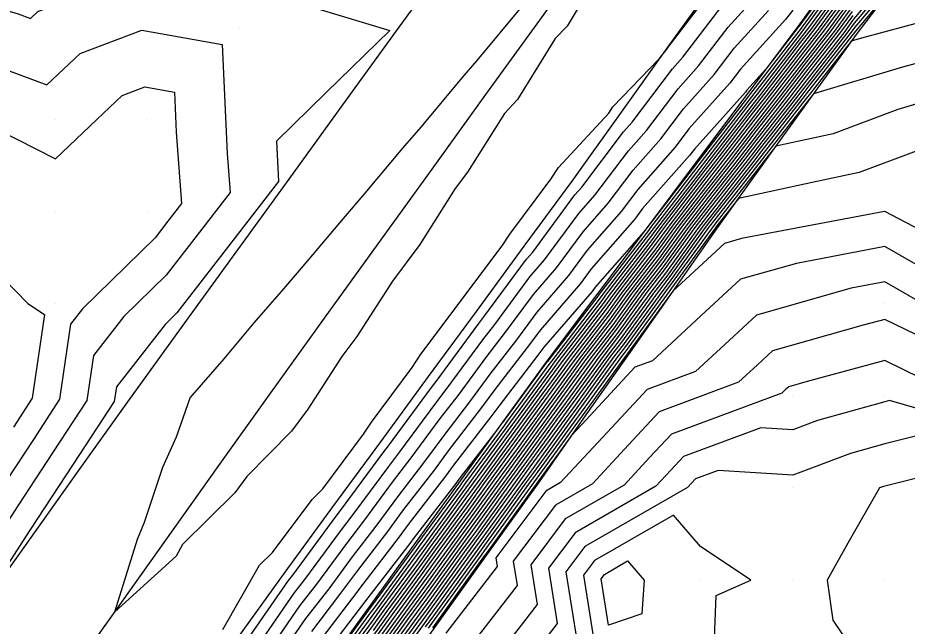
# Model space of a CAD drawing. Extents: x 2188792 to 2191981, y 386090 to 389710.
# Drawn here: x 2189405.9 to 2189502.4, y 386615.1 to 386681.1 of the extents above; entities that cross this region are included whole.
import ezdxf

# ---------------------------------------------------------------- set-up
doc = ezdxf.new("R2010")
doc.units = 0
for name, color, linetype in [('DTM Contours Major', 7, 'Continuous'), ('DTM Contours Minor', 7, 'Continuous'), ('Exist DTM QL2 LIDAR Elevation Point', 7, 'Continuous'), ('PH Exist DTM Breakline', 7, 'Continuous')]:
    doc.layers.add(name, color=color, linetype=linetype)

msp = doc.modelspace()

# ---------------------------------------------------------------- linework, layer by layer
at = {"layer": 'DTM Contours Major'}
for points in [[(2189495.572, 386686.865), (2189490.667, 386680.136), (2189490.593, 386680.041), (2189487.074, 386675.483), (2189485.019, 386673.215), (2189484.869, 386673.018), (2189479.331, 386666.829), (2189478.792, 386666.118), (2189473.707, 386660.368), (2189472.817, 386659.191), (2189468.137, 386653.843), (2189466.96, 386652.248), (2189462.619, 386647.234), (2189461.186, 386645.291), (2189457.675, 386640.745), (2189456.138, 386638.662), (2189452.717, 386634.226), (2189451.082, 386632.011), (2189447.746, 386627.68), (2189446.018, 386625.338), (2189442.764, 386621.108), (2189440.947, 386618.645), (2189437.771, 386614.512)], [(2189400.562, 386683.115), (2189405.942, 386681.494), (2189407.292, 386680.995), (2189408.104, 386681.763), (2189419.046, 386685.869), (2189421.788, 386685.378), (2189427.721, 386684.773), (2189430.436, 386684.497), (2189446.277, 386679.684), (2189439.381, 386672.957), (2189433.986, 386667.694), (2189434.155, 386664.049), (2189434.209, 386663.312), (2189428.529, 386655.971), (2189423.185, 386649.064), (2189421.89, 386647.797), (2189416.61, 386641.054), (2189416.378, 386639.463), (2189411.917, 386632.639), (2189407.238, 386625.479), (2189402.323, 386617.96)], [(2189501.512, 386686.235), (2189496.669, 386680.486), (2189495.882, 386679.406), (2189491.588, 386673.944), (2189490.401, 386672.407), (2189486.385, 386667.293), (2189484.905, 386665.374), (2189481.146, 386660.582), (2189479.394, 386658.311), (2189476.06, 386653.715), (2189474.189, 386651.292), (2189470.949, 386646.831), (2189468.958, 386644.257), (2189465.812, 386639.932), (2189464.001, 386637.465), (2189460.938, 386633.255), (2189459.049, 386630.683), (2189455.541, 386625.832), (2189453.623, 386623.221), (2189450.158, 386618.43), (2189448.211, 386615.779), (2189444.788, 386611.047)], [(2189428.17, 386614.7), (2189432.15, 386621.677), (2189433.544, 386623.061), (2189437.85, 386628.797), (2189439.003, 386629.977), (2189443.436, 386635.895), (2189444.292, 386637.221), (2189448.719, 386643.124), (2189449.583, 386644.468), (2189454.004, 386650.356), (2189458.488, 386656.328), (2189459.288, 386657.59), (2189463.768, 386663.55), (2189464.572, 386664.827), (2189470.064, 386670.732), (2189470.481, 386671.41), (2189475.523, 386676.603), (2189476.37, 386677.72), (2189476.395, 386677.747), (2189481.627, 386684.613)], [(2189495.938, 386684.739), (2189492.405, 386679.893), (2189490.924, 386678.009), (2189486.845, 386672.724), (2189485.533, 386671.053), (2189481.275, 386665.536), (2189480.119, 386664.063), (2189475.696, 386658.33), (2189474.739, 386657.01), (2189470.194, 386651.126), (2189469.334, 386649.942), (2189464.668, 386643.908), (2189463.905, 386642.859), (2189459.795, 386637.261), (2189459.083, 386636.284), (2189454.925, 386630.621), (2189454.148, 386629.546), (2189449.957, 386623.841), (2189449.228, 386622.832), (2189445.006, 386617.085), (2189444.324, 386616.142), (2189440.07, 386610.352)], [(2189496.303, 386682.613), (2189494.144, 386679.649), (2189491.256, 386675.976), (2189488.623, 386672.566), (2189485.959, 386669.173), (2189483.09, 386665.455), (2189480.633, 386662.322), (2189477.545, 386658.321), (2189475.4, 386655.362), (2189472.192, 386651.209), (2189470.142, 386648.387), (2189466.813, 386644.082), (2189464.859, 386641.396), (2189461.898, 386637.363), (2189460.011, 386634.769), (2189456.987, 386630.652), (2189454.845, 386627.689), (2189451.79, 386623.531), (2189449.693, 386620.631), (2189446.608, 386616.432), (2189444.556, 386613.594)], [(2189506.388, 386672.604), (2189501.409, 386671.115), (2189494.389, 386668.486), (2189488.183, 386667.159), (2189486.812, 386665.412), (2189486.72, 386665.294), (2189481.66, 386658.842), (2189481.243, 386658.302), (2189476.721, 386652.067), (2189476.186, 386651.375), (2189471.756, 386645.276), (2189471.103, 386644.432), (2189466.766, 386638.469), (2189466.104, 386637.567), (2189461.865, 386631.74), (2189461.111, 386630.714), (2189456.238, 386623.975), (2189455.456, 386622.911), (2189450.624, 386616.229), (2189449.813, 386615.126), (2189445.021, 386608.5)], [(2189503.374, 386646.698), (2189500.007, 386648.35), (2189497.657, 386647.715), (2189487.82, 386644.935), (2189486.168, 386643.408), (2189484.135, 386641.529), (2189475.517, 386638.321), (2189472.178, 386634.728), (2189468.26, 386630.513), (2189464.26, 386628.21), (2189459.685, 386622.109), (2189460.1, 386619.481), (2189455.518, 386613.559)], [(2189470.004, 386615.173), (2189469.208, 386620.221), (2189469.561, 386620.691), (2189472.087, 386622.145), (2189473.882, 386620.063), (2189473.641, 386616.426), (2189470.004, 386615.173)]]:
    msp.add_lwpolyline(points, dxfattribs=at)
at = {"layer": 'DTM Contours Minor'}
for points in [[(2189469.687, 386687.089), (2189465.529, 386680.161), (2189464.231, 386678.824), (2189460.155, 386672.216), (2189458.738, 386670.693), (2189454.725, 386664.318), (2189453.387, 386662.537), (2189449.545, 386656.481), (2189448.042, 386654.478), (2189446.56, 386652.504), (2189442.703, 386646.502), (2189441.073, 386644.328), (2189437.37, 386638.597), (2189435.606, 386636.241), (2189430.779, 386631.3), (2189429.465, 386629.55), (2189423.799, 386623.926), (2189423.091, 386622.684), (2189416.46, 386616.641), (2189418.896, 386624.526), (2189419.676, 386626.339), (2189421.656, 386632.309), (2189423.14, 386635.623), (2189424.622, 386639.836), (2189428.295, 386644.075), (2189431.579, 386647.976), (2189434.777, 386651.675), (2189437.549, 386654.88), (2189441.247, 386659.289), (2189443.62, 386662.04), (2189447.704, 386666.917), (2189449.688, 386669.221), (2189454.149, 386674.558), (2189455.752, 386676.422), (2189460.584, 386682.212)], [(2189495.645, 386686.44), (2189491.015, 386680.087), (2189490.659, 386679.635), (2189485.422, 386672.851), (2189485.192, 386672.558), (2189479.823, 386665.601), (2189479.708, 386665.455), (2189474.217, 386658.337), (2189474.21, 386658.328), (2189473.852, 386657.864), (2189468.58, 386651.839), (2189468.252, 386651.396), (2189462.995, 386645.322), (2189462.358, 386644.46), (2189458.104, 386638.951), (2189457.345, 386637.922), (2189453.197, 386632.544), (2189452.321, 386631.357), (2189448.275, 386626.105), (2189447.288, 386624.767), (2189443.339, 386619.635), (2189442.246, 386618.153), (2189438.39, 386613.136)], [(2189495.718, 386686.015), (2189491.363, 386680.039), (2189490.726, 386679.228), (2189485.778, 386672.819), (2189485.277, 386672.182), (2189480.186, 386665.584), (2189479.811, 386665.107), (2189474.587, 386658.335), (2189474.342, 386657.999), (2189468.996, 386651.077), (2189468.85, 386650.875), (2189463.381, 386643.803), (2189463.333, 386643.737), (2189458.533, 386637.2), (2189458.527, 386637.192), (2189457.889, 386636.324), (2189453.677, 386630.862), (2189453.56, 386630.704), (2189448.804, 386624.53), (2189448.558, 386624.196), (2189443.914, 386618.162), (2189443.545, 386617.661), (2189439.01, 386611.76)], [(2189495.792, 386685.589), (2189491.71, 386679.99), (2189490.792, 386678.822), (2189486.134, 386672.788), (2189485.362, 386671.806), (2189480.549, 386665.568), (2189479.914, 386664.759), (2189474.956, 386658.333), (2189474.475, 386657.669), (2189469.395, 386651.093), (2189469.011, 386650.564), (2189463.81, 386643.838), (2189463.524, 386643.444), (2189458.953, 386637.22), (2189458.713, 386636.889), (2189454.1, 386630.608), (2189453.869, 386630.289), (2189449.224, 386623.965), (2189449.042, 386623.713), (2189444.365, 386617.346), (2189444.231, 386617.16), (2189439.522, 386610.751)], [(2189501.126, 386686.289), (2189496.596, 386680.911), (2189495.534, 386679.454), (2189491.521, 386674.35), (2189490.046, 386672.439), (2189486.3, 386667.669), (2189484.542, 386665.391), (2189481.043, 386660.93), (2189479.024, 386658.313), (2189475.928, 386654.044), (2189473.789, 386651.276), (2189470.787, 386647.143), (2189468.529, 386644.222), (2189465.622, 386640.225), (2189463.58, 386637.445), (2189460.752, 386633.558), (2189458.637, 386630.676), (2189455.402, 386626.204), (2189453.257, 386623.283), (2189450.065, 386618.87), (2189447.89, 386615.909), (2189444.742, 386611.556)], [(2189501.898, 386686.181), (2189496.742, 386680.061), (2189496.229, 386679.357), (2189491.654, 386673.537), (2189490.757, 386672.376), (2189486.471, 386666.917), (2189485.268, 386665.358), (2189481.249, 386660.234), (2189479.764, 386658.31), (2189476.192, 386653.385), (2189474.588, 386651.309), (2189471.11, 386646.52), (2189469.387, 386644.292), (2189466.003, 386639.639), (2189464.421, 386637.485), (2189461.123, 386632.952), (2189459.461, 386630.689), (2189455.681, 386625.461), (2189453.99, 386623.159), (2189450.251, 386617.989), (2189448.531, 386615.648), (2189444.835, 386610.537)], [(2189495.865, 386685.164), (2189492.058, 386679.941), (2189490.858, 386678.415), (2189486.489, 386672.756), (2189485.448, 386671.429), (2189480.912, 386665.552), (2189480.016, 386664.411), (2189475.326, 386658.332), (2189474.607, 386657.34), (2189469.795, 386651.11), (2189469.173, 386650.253), (2189464.239, 386643.873), (2189463.714, 386643.152), (2189459.374, 386637.241), (2189458.898, 386636.586), (2189454.512, 386630.614), (2189454.008, 386629.918), (2189449.591, 386623.903), (2189449.135, 386623.272), (2189444.685, 386617.215), (2189444.277, 386616.651), (2189439.796, 386610.552)], [(2189496.011, 386684.314), (2189492.753, 386679.844), (2189490.991, 386677.602), (2189487.201, 386672.693), (2189485.618, 386670.677), (2189481.638, 386665.52), (2189480.222, 386663.715), (2189476.066, 386658.328), (2189474.871, 386656.681), (2189470.594, 386651.143), (2189469.496, 386649.631), (2189465.097, 386643.943), (2189464.096, 386642.566), (2189460.215, 386637.281), (2189459.269, 386635.981), (2189455.337, 386630.627), (2189454.287, 386629.175), (2189450.324, 386623.779), (2189449.321, 386622.392), (2189445.326, 386616.954), (2189444.37, 386615.632), (2189440.344, 386610.153)], [(2189496.084, 386683.888), (2189493.101, 386679.795), (2189491.057, 386677.196), (2189487.556, 386672.661), (2189485.703, 386670.301), (2189482.001, 386665.504), (2189480.324, 386663.367), (2189476.436, 386658.326), (2189475.003, 386656.351), (2189470.993, 386651.16), (2189469.657, 386649.32), (2189465.526, 386643.978), (2189464.287, 386642.274), (2189460.636, 386637.302), (2189459.454, 386635.678), (2189455.75, 386630.633), (2189454.426, 386628.803), (2189450.691, 386623.717), (2189449.414, 386621.952), (2189445.647, 386616.824), (2189444.417, 386615.123), (2189440.618, 386609.953)], [(2189500.479, 386683.985), (2189496.815, 386679.636), (2189496.577, 386679.308), (2189491.72, 386673.131), (2189491.113, 386672.344), (2189486.556, 386666.54), (2189485.631, 386665.342), (2189481.352, 386659.886), (2189480.134, 386658.308), (2189476.325, 386653.056), (2189474.988, 386651.325), (2189471.272, 386646.209), (2189469.816, 386644.327), (2189466.194, 386639.347), (2189464.842, 386637.506), (2189461.309, 386632.649), (2189459.874, 386630.695), (2189455.82, 386625.09), (2189454.356, 386623.097), (2189450.344, 386617.549), (2189448.852, 386615.517), (2189444.881, 386610.028)], [(2189431.664, 386612.523), (2189435.912, 386618.64), (2189437.05, 386620.12), (2189441.038, 386625.528), (2189442.209, 386627.05), (2189446.16, 386632.405), (2189447.366, 386633.971), (2189451.276, 386639.272), (2189452.519, 386640.883), (2189456.387, 386646.126), (2189457.669, 386647.786), (2189461.493, 386652.968), (2189463.085, 386654.807), (2189466.809, 386659.852), (2189468.532, 386661.822), (2189472.165, 386666.628), (2189474.127, 386668.847), (2189477.555, 386673.364), (2189479.784, 386675.856), (2189482.983, 386680.054), (2189485.513, 386682.846)], [(2189496.157, 386683.463), (2189493.448, 386679.747), (2189491.123, 386676.789), (2189487.912, 386672.629), (2189485.789, 386669.925), (2189482.364, 386665.487), (2189480.427, 386663.019), (2189476.805, 386658.324), (2189475.135, 386656.022), (2189471.393, 386651.176), (2189469.819, 386649.009), (2189465.955, 386644.013), (2189464.477, 386641.981), (2189461.056, 386637.322), (2189459.64, 386635.375), (2189456.162, 386630.639), (2189454.566, 386628.432), (2189451.057, 386623.655), (2189449.507, 386621.511), (2189445.967, 386616.693), (2189444.463, 386614.613)], [(2189496.23, 386683.038), (2189493.796, 386679.698), (2189491.19, 386676.383), (2189488.267, 386672.598), (2189485.874, 386669.549), (2189482.727, 386665.471), (2189480.53, 386662.671), (2189477.175, 386658.322), (2189475.267, 386655.692), (2189471.792, 386651.193), (2189469.98, 386648.698), (2189466.384, 386644.047), (2189464.668, 386641.688), (2189461.477, 386637.343), (2189459.825, 386635.072), (2189456.574, 386630.645), (2189454.705, 386628.061), (2189451.424, 386623.593), (2189449.6, 386621.071), (2189446.288, 386616.562), (2189444.51, 386614.104)], [(2189430.298, 386612.824), (2189435.293, 386620.016), (2189435.75, 386620.612), (2189440.463, 386627.001), (2189440.94, 386627.621), (2189445.631, 386633.98), (2189446.127, 386634.625), (2189450.796, 386640.954), (2189451.313, 386641.624), (2189455.958, 386647.92), (2189456.497, 386648.617), (2189461.117, 386654.88), (2189461.793, 386655.66), (2189466.366, 386661.856), (2189467.104, 386662.7), (2189471.651, 386668.714), (2189472.573, 386669.757), (2189476.963, 386675.542), (2189478.089, 386676.801), (2189482.305, 386682.333)], [(2189433.031, 386612.223), (2189436.532, 386617.264), (2189438.349, 386619.628), (2189441.614, 386624.055), (2189443.479, 386626.479), (2189446.689, 386630.83), (2189448.605, 386633.318), (2189451.756, 386637.59), (2189453.726, 386640.143), (2189456.817, 386644.332), (2189458.841, 386646.954), (2189461.868, 386651.057), (2189464.376, 386653.954), (2189467.251, 386657.849), (2189469.961, 386660.945), (2189472.679, 386664.541), (2189475.682, 386667.937), (2189478.147, 386671.185), (2189481.479, 386674.91), (2189483.662, 386677.774), (2189487.364, 386681.86)], [(2189490.006, 386681.907), (2189489.215, 386680.874), (2189484.34, 386675.495), (2189483.174, 386673.964), (2189478.739, 386669.007), (2189477.237, 386667.027), (2189473.193, 386662.454), (2189471.389, 386660.068), (2189467.694, 386655.846), (2189465.668, 386653.101), (2189462.244, 386649.145), (2189460.014, 386646.123), (2189457.246, 386642.539), (2189454.932, 386639.403), (2189452.237, 386635.908), (2189449.844, 386632.664), (2189447.217, 386629.255), (2189444.749, 386625.908), (2189442.189, 386622.581), (2189439.648, 386619.137), (2189437.151, 386615.888), (2189434.397, 386611.922)], [(2189496.377, 386682.187), (2189494.491, 386679.6), (2189491.322, 386675.57), (2189488.979, 386672.534), (2189486.044, 386668.797), (2189483.453, 386665.439), (2189480.735, 386661.974), (2189477.915, 386658.319), (2189475.532, 386655.033), (2189472.591, 386651.226), (2189470.303, 386648.076), (2189467.242, 386644.117), (2189465.049, 386641.103), (2189462.318, 386637.383), (2189460.196, 386634.466), (2189457.399, 386630.658), (2189454.984, 386627.318), (2189452.157, 386623.469), (2189449.786, 386620.191), (2189446.929, 386616.301), (2189444.603, 386613.085)], [(2189496.45, 386681.762), (2189494.839, 386679.552), (2189491.389, 386675.163), (2189489.334, 386672.502), (2189486.13, 386668.421), (2189483.816, 386665.423), (2189480.838, 386661.626), (2189478.285, 386658.317), (2189475.664, 386654.703), (2189472.991, 386651.242), (2189470.465, 386647.765), (2189467.671, 386644.152), (2189465.24, 386640.81), (2189462.739, 386637.404), (2189460.381, 386634.163), (2189457.812, 386630.664), (2189455.123, 386626.946), (2189452.524, 386623.407), (2189449.879, 386619.75), (2189447.249, 386616.17), (2189444.649, 386612.575)], [(2189496.523, 386681.337), (2189495.186, 386679.503), (2189491.455, 386674.757), (2189489.69, 386672.471), (2189486.215, 386668.045), (2189484.179, 386665.407), (2189480.941, 386661.278), (2189478.655, 386658.315), (2189475.796, 386654.374), (2189473.39, 386651.259), (2189470.626, 386647.454), (2189468.1, 386644.187), (2189465.431, 386640.517), (2189463.16, 386637.424), (2189460.567, 386633.86), (2189458.224, 386630.67), (2189455.263, 386626.575), (2189452.89, 386623.345), (2189449.972, 386619.31), (2189447.57, 386616.04), (2189444.695, 386612.066)], [(2189504.747, 386680.807), (2189497.464, 386678.856), (2189496.344, 386678.521), (2189491.786, 386672.724), (2189491.468, 386672.312), (2189486.641, 386666.164), (2189485.994, 386665.326), (2189481.454, 386659.538), (2189480.504, 386658.306), (2189476.457, 386652.726), (2189475.387, 386651.342), (2189471.433, 386645.898), (2189470.245, 386644.362), (2189466.385, 386639.054), (2189465.263, 386637.526), (2189461.494, 386632.346), (2189460.286, 386630.701), (2189455.96, 386624.718), (2189454.723, 386623.035), (2189450.437, 386617.109), (2189449.172, 386615.387), (2189444.928, 386609.519)], [(2189403.091, 386676.014), (2189409.073, 386673.804), (2189412.673, 386677.207), (2189419.377, 386679.723), (2189428.086, 386678.161), (2189428.633, 386666.355), (2189428.947, 386662.11), (2189425.37, 386657.488), (2189422.005, 386653.139), (2189417.416, 386648.651), (2189414.123, 386644.444), (2189413.413, 386639.572), (2189409.76, 386633.983), (2189405.927, 386628.12), (2189401.902, 386621.961)], [(2189506.619, 386676.987), (2189501.926, 386675.73), (2189492.264, 386672.84), (2189491.853, 386672.318), (2189491.824, 386672.28), (2189486.726, 386665.788), (2189486.357, 386665.31), (2189481.557, 386659.19), (2189480.873, 386658.304), (2189476.589, 386652.397), (2189475.787, 386651.358), (2189471.595, 386645.587), (2189470.674, 386644.397), (2189466.575, 386638.761), (2189465.683, 386637.546), (2189461.68, 386632.043), (2189460.699, 386630.707), (2189456.099, 386624.347), (2189455.09, 386622.973), (2189450.53, 386616.669), (2189449.493, 386615.256), (2189444.974, 386609.009)], [(2189401.505, 386670.067), (2189409.998, 386665.767), (2189414.476, 386670.038), (2189417.242, 386672.652), (2189419.707, 386673.577), (2189422.909, 386673.002), (2189423.11, 386668.661), (2189423.684, 386660.908), (2189422.211, 386659.004), (2189420.825, 386657.213), (2189412.943, 386649.504), (2189411.635, 386647.834), (2189410.448, 386639.681), (2189407.602, 386635.327), (2189404.616, 386630.76)], [(2189508.421, 386668.481), (2189497.197, 386664.278), (2189492.123, 386663.193), (2189484.103, 386661.478), (2189481.763, 386658.494), (2189481.613, 386658.301), (2189476.853, 386651.738), (2189476.586, 386651.392), (2189471.918, 386644.965), (2189471.532, 386644.467), (2189466.957, 386638.176), (2189466.524, 386637.587), (2189462.05, 386631.437), (2189461.523, 386630.72), (2189456.378, 386623.604), (2189455.823, 386622.849), (2189450.717, 386615.788), (2189450.134, 386614.995)], [(2189510.008, 386654.801), (2189500.013, 386660.067), (2189500.014, 386660.073), (2189500.005, 386660.07), (2189500, 386660.069), (2189499.973, 386660.063), (2189484.442, 386657.113), (2189482.588, 386656.589), (2189476.986, 386651.409), (2189476.985, 386651.408), (2189476.985, 386651.408), (2189472.079, 386644.654), (2189471.961, 386644.501), (2189467.148, 386637.883), (2189466.945, 386637.608), (2189462.236, 386631.134), (2189461.936, 386630.726), (2189456.517, 386623.233), (2189456.189, 386622.787), (2189450.81, 386615.348), (2189450.454, 386614.864)], [(2189399.997, 386657.241), (2189407.007, 386650.066), (2189408.806, 386648.873), (2189407.482, 386639.79), (2189405.444, 386636.671)], [(2189508.989, 386651.084), (2189500.007, 386656.244), (2189490.394, 386654.418), (2189484.332, 386652.704), (2189480.046, 386648.742), (2189474.77, 386643.864), (2189472.886, 386643.163), (2189467.589, 386637.463), (2189466.01, 386635.764), (2189462.421, 386630.832), (2189462.348, 386630.732), (2189456.656, 386622.861), (2189456.556, 386622.725), (2189450.903, 386614.908)], [(2189504.102, 386650.066), (2189500.007, 386652.418), (2189496.347, 386651.723), (2189486.076, 386648.82), (2189483.107, 386646.075), (2189479.453, 386642.696), (2189474.202, 386640.742), (2189469.883, 386636.095), (2189464.817, 386630.645), (2189463.2, 386629.714), (2189457.781, 386622.486), (2189457.929, 386621.545), (2189452.344, 386614.325)], [(2189507.818, 386640.065), (2189500.007, 386643.896), (2189491.555, 386641.613), (2189489.563, 386641.051), (2189489.229, 386640.742), (2189488.818, 386640.361), (2189476.833, 386635.901), (2189474.472, 386633.361), (2189471.703, 386630.381), (2189465.321, 386626.706), (2189461.59, 386621.731), (2189462.27, 386617.417), (2189458.692, 386612.792)], [(2189510.008, 386636.823), (2189500.519, 386639.553), (2189500.007, 386639.425), (2189492.681, 386637.39), (2189490.006, 386636.382), (2189486.547, 386636.606), (2189478.148, 386633.48), (2189476.767, 386631.993), (2189475.146, 386630.25), (2189466.381, 386625.202), (2189463.494, 386621.354), (2189464.44, 386615.353), (2189461.867, 386612.026)], [(2189504.185, 386635.887), (2189500.007, 386634.845), (2189496.265, 386633.805), (2189490.006, 386631.447), (2189481.912, 386631.97), (2189479.464, 386631.059), (2189479.061, 386630.626), (2189478.589, 386630.118), (2189467.441, 386623.699), (2189465.399, 386620.976), (2189466.611, 386613.289)], [(2189507.851, 386632.22), (2189500.007, 386630.264), (2189499.85, 386630.221), (2189499.433, 386630.064), (2189495.994, 386624.076), (2189493.726, 386620.063), (2189494.348, 386615.721), (2189498.199, 386610.062), (2189495.187, 386605.242), (2189500.007, 386602.223), (2189501.959, 386600.061), (2189510.008, 386594.03)], [(2189481.379, 386610.062), (2189481.684, 386618.384), (2189485.442, 386620.063), (2189480.005, 386623.726), (2189477.071, 386627.13), (2189468.501, 386622.195), (2189467.304, 386620.598), (2189468.781, 386611.225)]]:
    msp.add_lwpolyline(points, dxfattribs=at)
at = {"layer": 'Exist DTM QL2 LIDAR Elevation Point'}
for p, q in [((2189430, 386680.068), (2189430, 386680.068)), ((2189409.998, 386670.067), (2189409.998, 386670.067)), ((2189419.899, 386670.002), (2189419.899, 386670.002)), ((2189409.998, 386660.067), (2189409.998, 386660.067)), ((2189419.999, 386660.067), (2189419.999, 386660.067)), ((2189500.007, 386660.067), (2189500.007, 386660.067)), ((2189409.998, 386650.066), (2189409.998, 386650.066)), ((2189500.007, 386650.066), (2189500.007, 386650.066)), ((2189490.006, 386640.065), (2189490.006, 386640.065)), ((2189500.007, 386640.065), (2189500.007, 386640.065)), ((2189480.005, 386630.064), (2189480.005, 386630.064)), ((2189490.006, 386630.064), (2189490.006, 386630.064)), ((2189500.007, 386630.064), (2189500.007, 386630.064)), ((2189470.004, 386620.063), (2189470.004, 386620.063)), ((2189480.005, 386620.063), (2189480.005, 386620.063)), ((2189490.006, 386620.063), (2189490.006, 386620.063)), ((2189500.007, 386620.063), (2189500.007, 386620.063))]:
    msp.add_line(p, q, dxfattribs=at)
at = {"layer": 'PH Exist DTM Breakline'}
for points in [[(2189404.878, 386600.53), (2189410.624, 386608.442), (2189416.308, 386616.427), (2189421.992, 386624.412), (2189427.675, 386632.398), (2189433.359, 386640.383), (2189439.197, 386648.471), (2189445.035, 386656.558), (2189450.873, 386664.645), (2189456.71, 386672.732), (2189462.548, 386680.819), (2189468.386, 386688.907)], [(2189452.817, 386687.719), (2189446.983, 386679.667), (2189441.15, 386671.616), (2189435.316, 386663.564), (2189429.483, 386655.513), (2189423.649, 386647.462), (2189417.816, 386639.41), (2189412.66, 386632.176), (2189407.505, 386624.942), (2189402.349, 386617.708)], [(2189495.537, 386687.068), (2189490.575, 386680.149), (2189485.119, 386672.878), (2189479.663, 386665.608), (2189474.207, 386658.337), (2189468.751, 386651.066), (2189463.294, 386643.796), (2189458.523, 386637.199), (2189453.751, 386630.603), (2189448.979, 386624.006), (2189444.208, 386617.41), (2189439.436, 386610.814), (2189433.911, 386602.612), (2189428.386, 386594.411), (2189422.861, 386586.21), (2189418.564, 386579.443), (2189414.266, 386572.675), (2189411.494, 386569.027), (2189406.032, 386561.955), (2189400.085, 386554.52)], [(2189502.13, 386686.149), (2189496.879, 386679.266), (2189491.859, 386672.277), (2189486.84, 386665.288), (2189481.82, 386658.3), (2189476.985, 386651.408), (2189472.15, 386644.517), (2189467.316, 386637.626), (2189462.481, 386630.734), (2189456.718, 386622.697), (2189450.955, 386614.66), (2189445.192, 386606.623), (2189439.429, 386598.586), (2189435.447, 386593.103), (2189431.465, 386587.619), (2189428.761, 386583.228), (2189426.722, 386579.253), (2189424.432, 386573.223)], [(2189481.519, 386684.974), (2189476.357, 386677.768), (2189471.196, 386670.563), (2189466.034, 386663.357), (2189460.841, 386656.288), (2189455.648, 386649.219), (2189450.454, 386642.15), (2189445.261, 386635.081), (2189440.068, 386628.013), (2189434.875, 386620.944), (2189429.212, 386613.063), (2189423.549, 386605.182), (2189417.886, 386597.301), (2189412.223, 386589.421), (2189406.56, 386581.54), (2189400.957, 386573.795)]]:
    msp.add_lwpolyline(points, dxfattribs=at)

doc.saveas('drawing.dxf')
